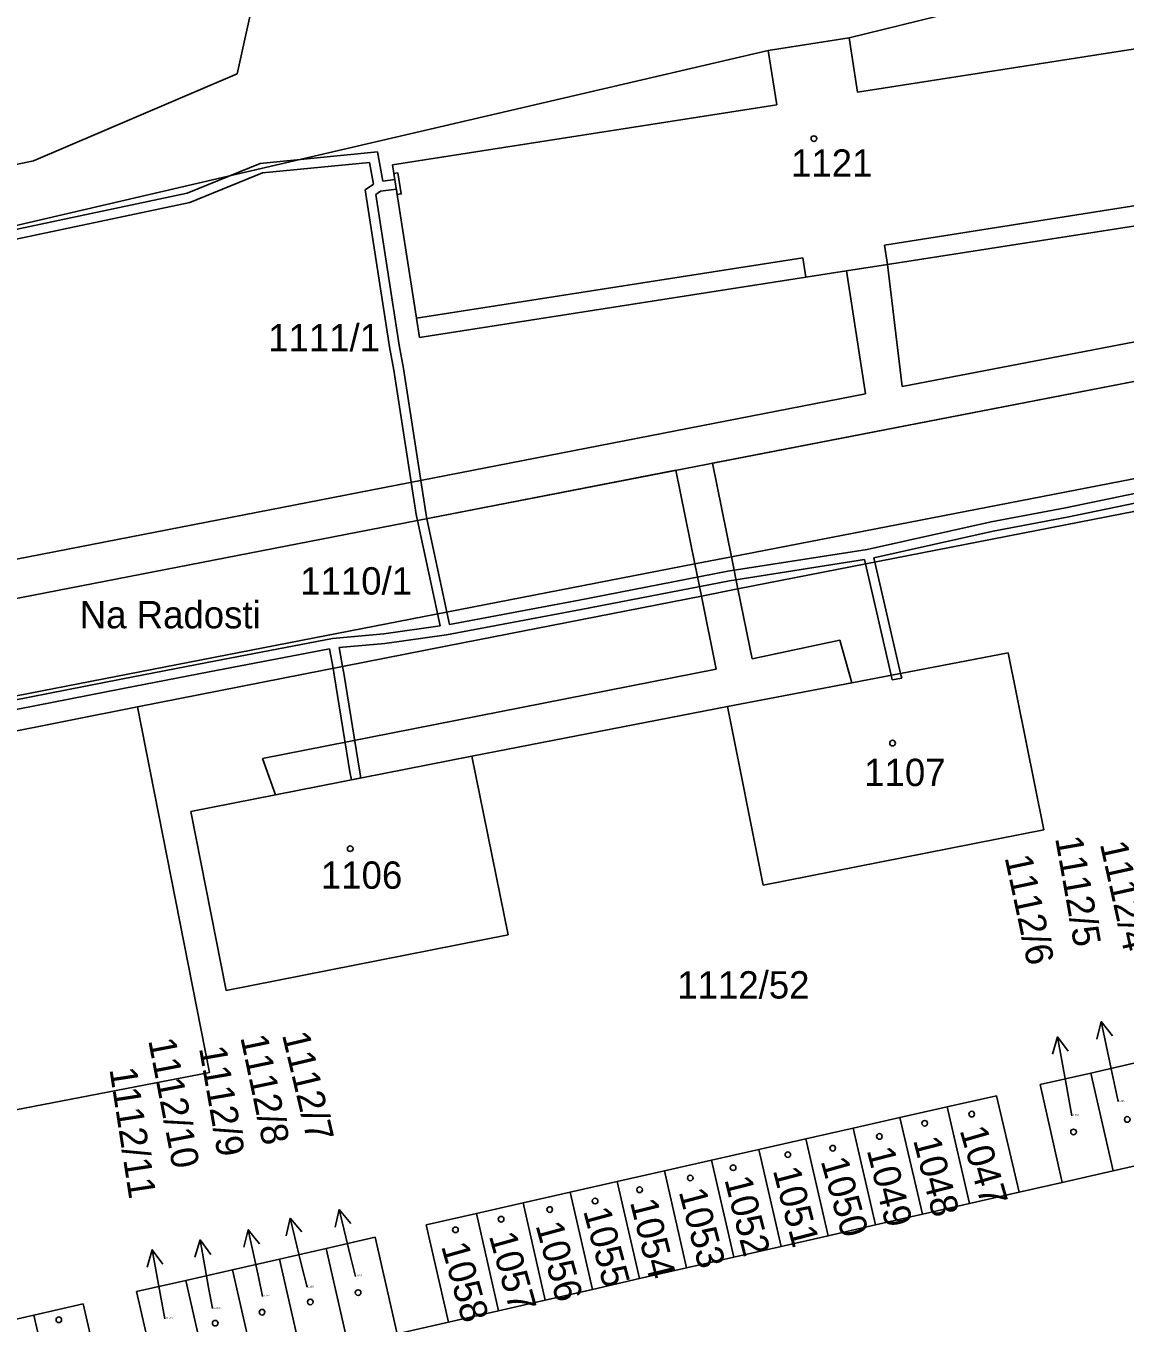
# Model space of a CAD drawing. Extents: x -785744 to -782822, y -1067550 to -1063910.
# Drawn here: x -783870.3 to -783802, y -1065925.3 to -1065844.7 of the extents above; entities that cross this region are included whole.
import ezdxf

# ---------------------------------------------------------------- set-up
doc = ezdxf.new("R2010")
doc.units = 0
for name, color, linetype in [('Hranice parcel', 7, 'Continuous'), ('Parcelní čísla', 7, 'Continuous'), ('Pop_ČP_popisy', 7, 'Continuous'), ('Vnitřní kresba', 7, 'Continuous'), ('Věcná břemena k části', 7, 'Continuous'), ('Značky budov', 7, 'Continuous')]:
    doc.layers.add(name, color=color, linetype=linetype)

msp = doc.modelspace()

# ---------------------------------------------------------------- linework, layer by layer
at = {"layer": 'Hranice parcel'}
for p, q in [((-783863.35, -1065886.99), (-783844.08, -1065883.19)), ((-783863.35, -1065886.99), (-783875.8, -1065889.45)), ((-783858.86, -1065909.7), (-783863.35, -1065886.99)), ((-783889.55, -1065915.63), (-783858.86, -1065909.7))]:
    msp.add_line(p, q, dxfattribs=at)
for points in [[(-783857.14, -1065847.66), (-783855.91, -1065842.03)], [(-783824.14, -1065846.2), (-783819.11, -1065845.41)], [(-783819.11, -1065845.41), (-783818.58, -1065848.8)], [(-783818.58, -1065848.8), (-783794.69, -1065845.07)], [(-783824.14, -1065846.2), (-783823.61, -1065849.58)], [(-783869.81, -1065853.07), (-783857.14, -1065847.66)], [(-783847.49, -1065853.31), (-783823.61, -1065849.58)], [(-783899.46, -1065859.31), (-783869.81, -1065853.07)], [(-783847.49, -1065853.31), (-783846, -1065862.83)], [(-783816.72, -1065859.5), (-783792.79, -1065855.78)], [(-783821.81, -1065860.29), (-783819.27, -1065859.9), (-783816.72, -1065859.5)], [(-783845.82, -1065864.03), (-783821.81, -1065860.29)], [(-783846, -1065862.83), (-783845.82, -1065864.03)], [(-783845.93, -1065875.41), (-783794.78, -1065865.48)], [(-783844.08, -1065883.19), (-783828.29, -1065880.1), (-783826.02, -1065879.66), (-783792.51, -1065873.11)], [(-783877.28, -1065881.49), (-783845.93, -1065875.41)], [(-783826.66, -1065886.97), (-783818.94, -1065885.49), (-783809.22, -1065883.62)], [(-783809.22, -1065883.62), (-783807, -1065894.62)], [(-783826.66, -1065886.97), (-783824.46, -1065898.07)], [(-783860.03, -1065893.48), (-783854.76, -1065892.45), (-783842.57, -1065890.05)], [(-783842.57, -1065890.05), (-783840.3, -1065901.16)], [(-783860.03, -1065893.48), (-783857.83, -1065904.62)], [(-783824.46, -1065898.07), (-783807, -1065894.62)], [(-783857.83, -1065904.62), (-783840.3, -1065901.16)], [(-783804.08, -1065909.74), (-783801.15, -1065909.07)], [(-783807.24, -1065910.46), (-783804.08, -1065909.74)], [(-783804.08, -1065909.74), (-783802.7, -1065915.82)], [(-783807.24, -1065910.46), (-783805.86, -1065916.54)], [(-783813.02, -1065911.84), (-783809.95, -1065911.15)], [(-783809.95, -1065911.15), (-783808.55, -1065917.15)], [(-783815.95, -1065912.5), (-783813.02, -1065911.84)], [(-783813.02, -1065911.84), (-783811.62, -1065917.85)], [(-783821.8, -1065913.83), (-783818.86, -1065913.16)], [(-783818.86, -1065913.16), (-783815.95, -1065912.5)], [(-783818.86, -1065913.16), (-783817.46, -1065919.17)], [(-783815.95, -1065912.5), (-783814.55, -1065918.51)], [(-783824.73, -1065914.49), (-783821.8, -1065913.83)], [(-783821.8, -1065913.83), (-783820.41, -1065919.85)], [(-783827.66, -1065915.15), (-783824.73, -1065914.49)], [(-783824.73, -1065914.49), (-783823.34, -1065920.51)], [(-783830.59, -1065915.82), (-783827.66, -1065915.15)], [(-783827.66, -1065915.15), (-783826.28, -1065921.18)], [(-783802.7, -1065915.82), (-783799.77, -1065915.15)], [(-783833.52, -1065916.48), (-783830.59, -1065915.82)], [(-783830.59, -1065915.82), (-783829.21, -1065921.85)], [(-783805.86, -1065916.54), (-783802.7, -1065915.82)], [(-783839.37, -1065917.8), (-783836.44, -1065917.14)], [(-783836.44, -1065917.14), (-783833.52, -1065916.48)], [(-783836.44, -1065917.14), (-783835.07, -1065923.18)], [(-783833.52, -1065916.48), (-783832.14, -1065922.51)], [(-783811.62, -1065917.85), (-783808.55, -1065917.15)], [(-783808.55, -1065917.15), (-783805.86, -1065916.54)], [(-783842.28, -1065918.46), (-783839.37, -1065917.8)], [(-783839.37, -1065917.8), (-783838, -1065923.85)], [(-783814.55, -1065918.51), (-783811.62, -1065917.85)], [(-783845.39, -1065919.17), (-783842.28, -1065918.46)], [(-783842.28, -1065918.46), (-783840.91, -1065924.51)], [(-783817.46, -1065919.17), (-783814.55, -1065918.51)], [(-783845.39, -1065919.17), (-783844.02, -1065925.22)], [(-783820.41, -1065919.85), (-783817.46, -1065919.17)], [(-783851.61, -1065920.63), (-783848.57, -1065919.94)], [(-783848.57, -1065919.94), (-783847.2, -1065925.95)], [(-783823.34, -1065920.51), (-783820.41, -1065919.85)], [(-783854.52, -1065921.3), (-783851.61, -1065920.63)], [(-783851.61, -1065920.63), (-783850.24, -1065926.64)], [(-783829.21, -1065921.85), (-783826.28, -1065921.18)], [(-783826.28, -1065921.18), (-783823.34, -1065920.51)], [(-783860.34, -1065922.62), (-783857.43, -1065921.96)], [(-783857.43, -1065921.96), (-783854.52, -1065921.3)], [(-783857.43, -1065921.96), (-783856.06, -1065927.98)], [(-783854.52, -1065921.3), (-783853.15, -1065927.31)], [(-783832.14, -1065922.51), (-783829.21, -1065921.85)], [(-783863.4, -1065923.32), (-783860.34, -1065922.62)], [(-783860.34, -1065922.62), (-783858.96, -1065928.64)], [(-783835.07, -1065923.18), (-783832.14, -1065922.51)], [(-783863.4, -1065923.32), (-783862.02, -1065929.34)], [(-783838, -1065923.85), (-783835.07, -1065923.18)], [(-783869.78, -1065924.78), (-783866.71, -1065924.08)], [(-783866.71, -1065924.08), (-783865.32, -1065930.09)], [(-783840.91, -1065924.51), (-783838, -1065923.85)], [(-783872.7, -1065925.45), (-783869.78, -1065924.78)], [(-783869.78, -1065924.78), (-783868.39, -1065930.8)], [(-783847.2, -1065925.95), (-783844.02, -1065925.22)], [(-783844.02, -1065925.22), (-783840.91, -1065924.51)]]:
    msp.add_lwpolyline(points, dxfattribs=at)
at = {"layer": 'Pop_ČP_popisy'}
for p, q in [((-783802.82, -1065909.48), (-783803.44, -1065906.545)), ((-783805.62, -1065910.44), (-783806.168, -1065907.49)), ((-783853.14, -1065921.67), (-783853.853, -1065918.756)), ((-783850.1, -1065921.14), (-783850.809, -1065918.225)), ((-783855.83, -1065922.41), (-783856.452, -1065919.475)), ((-783858.92, -1065923.06), (-783859.454, -1065920.108)), ((-783861.89, -1065923.67), (-783862.427, -1065920.718))]:
    msp.add_line(p, q, dxfattribs=at)
for points in [[(-783803.723, -1065907.627), (-783803.44, -1065906.545), (-783802.744, -1065907.42)], [(-783806.477, -1065908.565), (-783806.168, -1065907.49), (-783805.494, -1065908.382)], [(-783802.39, -1065911.51), (-783802.82, -1065909.48)], [(-783805.26, -1065912.39), (-783805.62, -1065910.44)], [(-783854.101, -1065919.846), (-783853.853, -1065918.756), (-783853.13, -1065919.608)], [(-783851.059, -1065919.315), (-783850.809, -1065918.225), (-783850.087, -1065919.078)], [(-783856.734, -1065920.557), (-783856.452, -1065919.475), (-783855.756, -1065920.35)], [(-783859.768, -1065921.181), (-783859.454, -1065920.108), (-783858.784, -1065921.003)], [(-783862.74, -1065921.792), (-783862.427, -1065920.718), (-783861.756, -1065921.613)], [(-783849.8, -1065922.37), (-783850.1, -1065921.14)], [(-783852.8, -1065923.05), (-783853.14, -1065921.67)], [(-783855.57, -1065923.62), (-783855.83, -1065922.41)], [(-783858.68, -1065924.37), (-783858.92, -1065923.06)], [(-783861.65, -1065925.01), (-783861.89, -1065923.67)]]:
    msp.add_lwpolyline(points, dxfattribs=at)
at = {"layer": 'Vnitřní kresba'}
for points in [[(-783819.11, -1065845.41), (-783796.63, -1065839.89)], [(-783873.11, -1065857.59), (-783824.14, -1065846.2)], [(-783816.91, -1065858.3), (-783793.01, -1065854.53)], [(-783816.91, -1065858.3), (-783816.72, -1065859.5)], [(-783846, -1065862.83), (-783821.99, -1065859.09)], [(-783821.99, -1065859.09), (-783821.81, -1065860.29)], [(-783876.21, -1065887.34), (-783828.7, -1065878.11), (-783826.42, -1065877.67), (-783792.57, -1065871.09)]]:
    msp.add_lwpolyline(points, dxfattribs=at)
at = {"layer": 'Věcná břemena k části'}
for points in [[(-783848.42, -1065852.51), (-783855.71, -1065853.23)], [(-783848.1, -1065854.33), (-783848.42, -1065852.51)], [(-783855.71, -1065853.23), (-783860.26, -1065855.08)], [(-783855.57, -1065853.81), (-783848.92, -1065853.17)], [(-783848.92, -1065853.17), (-783848.67, -1065854.52)], [(-783860.08, -1065855.66), (-783855.57, -1065853.81)], [(-783847.35, -1065854.23), (-783848.1, -1065854.33)], [(-783847.25, -1065854.83), (-783847.2, -1065855.15), (-783846.95, -1065855.12), (-783847.16, -1065853.81), (-783847.41, -1065853.85), (-783847.35, -1065854.23)], [(-783860.26, -1065855.08), (-783871.79, -1065857.52)], [(-783848.67, -1065854.52), (-783849.19, -1065854.87)], [(-783849.19, -1065854.87), (-783847.68, -1065864.61)], [(-783848.53, -1065855.15), (-783848.23, -1065854.95)], [(-783847.08, -1065864.51), (-783848.53, -1065855.15)], [(-783848.23, -1065854.95), (-783847.25, -1065854.83)], [(-783871.67, -1065858.1), (-783860.08, -1065855.66)], [(-783815.82, -1065867.08), (-783816.72, -1065859.5), (-783819.27, -1065859.9)], [(-783819.27, -1065859.9), (-783818.09, -1065867.54)], [(-783794.13, -1065862.91), (-783815.82, -1065867.08)], [(-783847.68, -1065864.61), (-783847.4, -1065866.06)], [(-783846.8, -1065865.96), (-783847.08, -1065864.51)], [(-783827.6, -1065871.85), (-783794.78, -1065865.48)], [(-783847.4, -1065866.06), (-783846.02, -1065875.04)], [(-783845.42, -1065874.94), (-783846.8, -1065865.96)], [(-783818.09, -1065867.54), (-783885.89, -1065880.74)], [(-783826.42, -1065877.67), (-783827.6, -1065871.85)], [(-783845.93, -1065875.41), (-783829.88, -1065872.29)], [(-783829.88, -1065872.29), (-783828.7, -1065878.11)], [(-783795.28, -1065872.46), (-783805.67, -1065874.63)], [(-783805.55, -1065875.21), (-783795.14, -1065873.04)], [(-783846.02, -1065875.04), (-783845.93, -1065875.41)], [(-783845.35, -1065875.3), (-783845.42, -1065874.94)], [(-783843.94, -1065881.86), (-783845.35, -1065875.3)], [(-783805.67, -1065874.63), (-783810.28, -1065875.49)], [(-783810.16, -1065876.07), (-783805.55, -1065875.21)], [(-783877.28, -1065881.49), (-783845.93, -1065875.41)], [(-783845.93, -1065875.41), (-783844.53, -1065881.96)], [(-783810.28, -1065875.49), (-783817.99, -1065877.2)], [(-783817.57, -1065877.72), (-783810.16, -1065876.07)], [(-783817.99, -1065877.2), (-783826.65, -1065878.56)], [(-783826.02, -1065879.66), (-783826.42, -1065877.67)], [(-783817.51, -1065878), (-783817.57, -1065877.72)], [(-783828.7, -1065878.11), (-783828.29, -1065880.1)], [(-783826.55, -1065879.16), (-783818.16, -1065877.83)], [(-783818.16, -1065877.83), (-783818.09, -1065878.11)], [(-783818.09, -1065878.11), (-783816.5, -1065885.02)], [(-783815.91, -1065884.91), (-783817.51, -1065878)], [(-783826.65, -1065878.56), (-783835.88, -1065880.35)], [(-783835.76, -1065880.93), (-783826.55, -1065879.16)], [(-783826.02, -1065879.66), (-783828.29, -1065880.1)], [(-783828.29, -1065880.1), (-783826.02, -1065879.66)], [(-783828.29, -1065880.1), (-783827.37, -1065884.65)], [(-783825.13, -1065884.01), (-783826.02, -1065879.66)], [(-783844.13, -1065882.51), (-783835.76, -1065880.93)], [(-783835.88, -1065880.35), (-783843.94, -1065881.86)], [(-783848.02, -1065882.45), (-783851.22, -1065882.74)], [(-783844.53, -1065881.96), (-783848.02, -1065882.45)], [(-783847.96, -1065883.05), (-783844.13, -1065882.51)], [(-783851.22, -1065882.74), (-783859.01, -1065884.23)], [(-783850.81, -1065883.3), (-783847.96, -1065883.05)], [(-783850.59, -1065884.47), (-783850.81, -1065883.3)], [(-783819.68, -1065882.85), (-783825.13, -1065884.01)], [(-783818.94, -1065885.49), (-783819.68, -1065882.85)], [(-783858.89, -1065884.81), (-783851.4, -1065883.38)], [(-783851.4, -1065883.38), (-783851.18, -1065884.59)], [(-783859.01, -1065884.23), (-783864.36, -1065885.27)], [(-783864.24, -1065885.85), (-783858.89, -1065884.81)], [(-783827.37, -1065884.65), (-783855.58, -1065890.2)], [(-783851.18, -1065884.59), (-783851.11, -1065885)], [(-783850.51, -1065884.9), (-783850.59, -1065884.47)], [(-783849.54, -1065890.93), (-783850.51, -1065884.9)], [(-783816.5, -1065885.02), (-783815.91, -1065884.91)], [(-783815.91, -1065884.91), (-783816.5, -1065885.02), (-783816.43, -1065885.31)], [(-783816.43, -1065885.31), (-783815.84, -1065885.2), (-783815.91, -1065884.91)], [(-783864.36, -1065885.27), (-783874.51, -1065887.25)], [(-783851.11, -1065885), (-783850.14, -1065891.03)], [(-783826.66, -1065886.97), (-783818.94, -1065885.49)], [(-783874.08, -1065887.77), (-783864.24, -1065885.85)], [(-783842.57, -1065890.05), (-783826.66, -1065886.97)], [(-783855.58, -1065890.2), (-783854.76, -1065892.45)], [(-783854.76, -1065892.45), (-783842.57, -1065890.05)], [(-783850.14, -1065891.03), (-783850.03, -1065891.52)], [(-783850.03, -1065891.52), (-783849.45, -1065891.4)], [(-783849.45, -1065891.4), (-783849.54, -1065890.93)]]:
    msp.add_lwpolyline(points, dxfattribs=at)
at = {"layer": 'Značky budov'}
for centre in [(-783821.3, -1065851.68), (-783816.41, -1065889.24), (-783850.12, -1065895.8), (-783811.49, -1065912.29), (-783814.41, -1065912.86), (-783801.82, -1065912.62), (-783817.23, -1065913.68), (-783805.16, -1065913.4), (-783822.92, -1065914.81), (-783820.13, -1065914.41), (-783826.32, -1065915.62), (-783828.98, -1065916.26), (-783832.13, -1065916.99), (-783834.9, -1065917.69), (-783840.74, -1065918.82), (-783837.72, -1065918.22), (-783843.58, -1065919.48), (-783849.63, -1065923.38), (-783855.6, -1065924.6), (-783852.6, -1065923.96), (-783868.23, -1065925.07), (-783858.51, -1065925.28)]:
    msp.add_circle(centre, 0.175, dxfattribs=at)

# ---------------------------------------------------------------- texts
at = {"layer": 'Parcelní čísla'}
for s, height, p in [('1121', 1.7, (-783822.72, -1065854.05)), ('1111/1', 1.7, (-783855.22, -1065864.9)), ('1110/1', 1.7, (-783853.23, -1065880.01)), ('1107', 1.7, (-783818.17, -1065891.91)), ('1106', 1.7, (-783851.94, -1065898.29)), ('1112/52', 1.7, (-783829.79, -1065905.11)), ('1112/5', 0.1, (-783802.39, -1065911.51)), ('1112/6', 0.1, (-783805.26, -1065912.39)), ('1112/7', 0.1, (-783849.8, -1065922.37)), ('1112/9', 0.1, (-783855.57, -1065923.62)), ('1112/8', 0.1, (-783852.8, -1065923.05)), ('1112/10', 0.1, (-783858.68, -1065924.37)), ('1112/11', 0.1, (-783861.65, -1065925.01))]:
    msp.add_text(s, height=height, dxfattribs=at).set_placement(p)
for s, rotation, p in [('1047', 286.15734, (-783812.25, -1065913.29)), ('1048', 284.36778, (-783815.14, -1065913.9)), ('1049', 284.09778, (-783818.02, -1065914.53)), ('1050', 285.7986, (-783820.89, -1065915.2)), ('1052', 284.15205, (-783826.87, -1065916.35)), ('1051', 284.61321, (-783823.86, -1065915.78)), ('1053', 284.79672, (-783829.71, -1065917.11)), ('1054', 284.09175, (-783832.74, -1065917.75)), ('1055', 285.06852, (-783835.65, -1065918.3)), ('1056', 285.35013, (-783838.61, -1065919.2)), ('1058', 285.7086, (-783844.48, -1065920.49)), ('1057', 285.64227, (-783841.51, -1065919.85))]:
    msp.add_text(s, height=1.7, rotation=rotation, dxfattribs=at).set_placement(p)
at = {"layer": 'Pop_ČP_popisy'}
msp.add_text('Na Radosti', height=1.7, dxfattribs=at).set_placement((-783866.93, -1065882.11))
for s, rotation, p in [('1112/5', 279.9936, (-783806.31, -1065895.141)), ('1112/4', 282.57111, (-783803.531, -1065895.501)), ('1112/6', 282.02229, (-783809.449, -1065896.34)), ('1112/8', 281.81502, (-783856.956, -1065907.511)), ('1112/7', 283.34286, (-783854.367, -1065907.357)), ('1112/10', 280.83465, (-783862.678, -1065907.699)), ('1112/9', 279.85446, (-783859.522, -1065908.18)), ('1112/11', 278.70219, (-783865.09, -1065909.493))]:
    msp.add_text(s, height=1.7, rotation=rotation, dxfattribs=at).set_placement(p)

doc.saveas('drawing.dxf')
